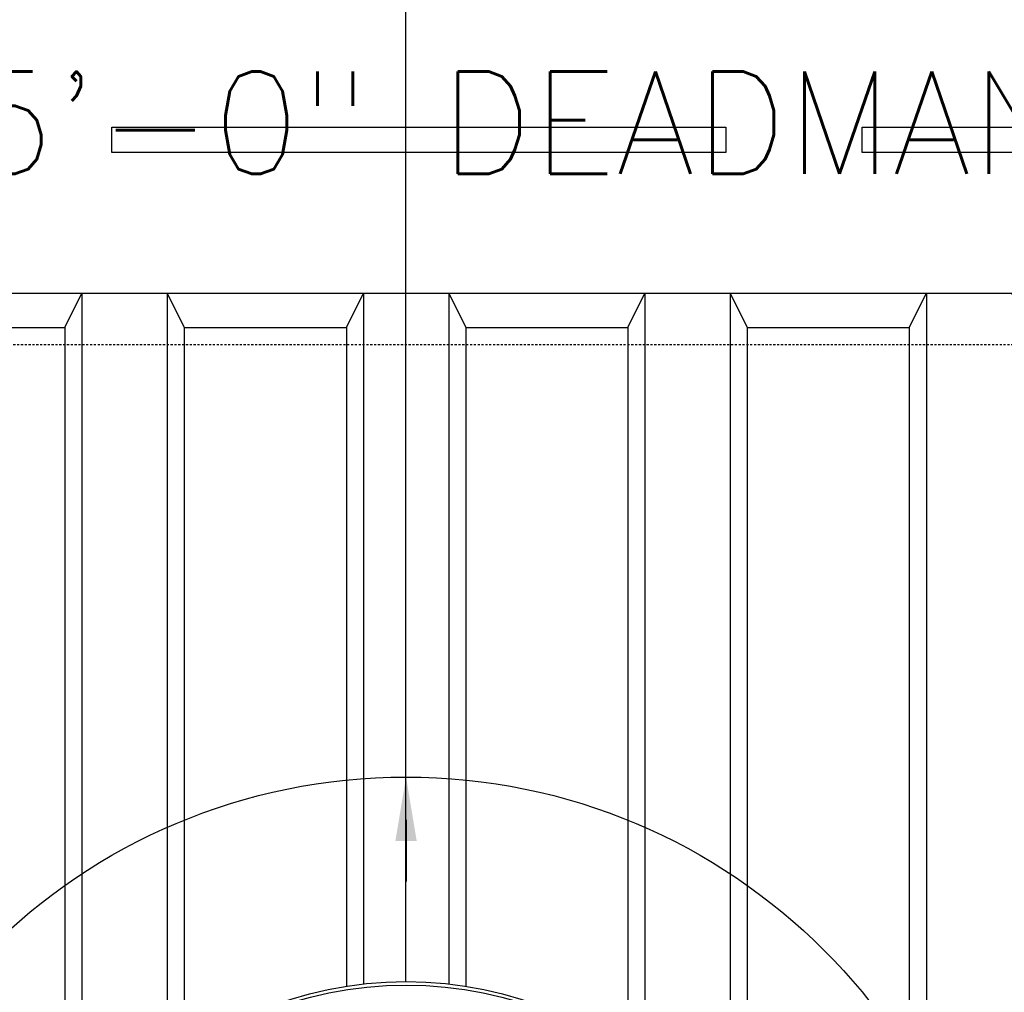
# Model space of a CAD drawing. Extents: x -169 to 7270, y -140 to 2984.
# Tile 471 of 656: x 1499 to 1556, y 1339 to 1396. Entities that reach past the tile are written whole.
import ezdxf
from ezdxf.enums import TextEntityAlignment as Align

# ---------------------------------------------------------------- set-up
doc = ezdxf.new("R2010")
doc.units = 0
doc.header["$MEASUREMENT"] = 0
doc.linetypes.add('HIDDEN3', pattern=[0.1875, 0.125, -0.0625])
for name, color, linetype in [('PIPING-PRODUCT-REGULAR', 4, 'CONTINUOUS'), ('TANK-ANCHOR', 4, 'CONTINUOUS'), ('TANK-MANHOLE-COVER-40', 2, 'CONTINUOUS'), ('TANK-SLOPE', 3, 'CONTINUOUS'), ('TANK-UST', 5, 'CONTINUOUS'), ('TANK-UST-RIB', 7, 'CONTINUOUS'), ('TEXT', 3, 'CONTINUOUS')]:
    doc.layers.add(name, color=color, linetype=linetype)
doc.styles.add('SIMPLEX', font='simplex')

msp = doc.modelspace()

# ---------------------------------------------------------------- linework, layer by layer
at = {"layer": 'PIPING-PRODUCT-REGULAR'}
msp.add_line((1521.23682, 1339.65741), (1521.25, 1456.38014), dxfattribs=at)
at = {"layer": 'TANK-ANCHOR'}
msp.add_lwpolyline([(1590, 1398.01839), (1410, 1398.01839), (1410, 1380.01839), (1590, 1380.01839)], close=True, dxfattribs=at)
at = {"layer": 'TANK-ANCHOR', "color": 7}
for points in [[(1504, 1388.26839), (1504, 1389.76839), (1540, 1389.76839), (1540, 1388.26839)], [(1548, 1388.26839), (1548, 1389.76839), (1584, 1389.76839), (1584, 1388.26839)]]:
    msp.add_lwpolyline(points, close=True, dxfattribs=at)
at = {"layer": 'TANK-MANHOLE-COVER-40', "color": 4, "linetype": 'Continuous'}
msp.add_circle((1521.25755, 1317.00983), 22.63902, dxfattribs=at)
at = {"layer": 'TANK-MANHOLE-COVER-40', "color": 1, "linetype": 'Continuous'}
msp.add_circle((1521.25755, 1317.00983), 22.44094, dxfattribs=at)
at = {"layer": 'TANK-SLOPE', "const_width": 0.125}
msp.add_lwpolyline([(1521.25755, 1349.14885), (1521.25755, 1345.50806)], dxfattribs=at)
at = {"layer": 'TANK-SLOPE'}
msp.add_circle((1521.25755, 1317.00983), 34.63902, dxfattribs=at)
msp.add_solid([(1520.63255, 1347.89885), (1521.25755, 1351.64885), (1521.88255, 1347.89885)], dxfattribs=at)
at = {"layer": 'TANK-UST'}
msp.add_lwpolyline([(1491.75755, 1378.01839), (1501.25755, 1378.01839), (1502.25755, 1380.01839), (1507.25755, 1380.01839), (1508.25755, 1378.01839), (1517.75755, 1378.01839), (1518.75755, 1380.01839), (1523.75755, 1380.01839), (1524.75755, 1378.01839), (1534.25755, 1378.01839), (1535.25755, 1380.01839), (1540.25755, 1380.01839), (1541.25755, 1378.01839), (1550.75755, 1378.01839), (1551.75755, 1380.01839), (1556.75755, 1380.01839), (1557.75755, 1378.01839), (1567.25755, 1378.01839), (1568.25755, 1380.01839), (1573.25755, 1380.01839), (1574.25755, 1378.01839), (1583.75755, 1378.01839), (1584.75755, 1380.01839), (1589.75755, 1380.01839)], dxfattribs=at)
at = {"layer": 'TANK-UST', "color": 2, "linetype": 'HIDDEN3'}
msp.add_lwpolyline([(1911.25755, 1377.01839), (1915.76255, 1377.01839, -0.9539575), (1915.76255, 1257.01839), (1911.25755, 1257.01839), (1904.0002, 1257.01839), (1808.75, 1257.01839), (1709.73065, 1257.01839), (1484.73065, 1257.01839), (1480.23745, 1257.01839, -0.9539575), (1480.23745, 1377.01839), (1484.73065, 1377.01839), (1709.73065, 1377.01839), (1808.75, 1377.01839), (1904.0002, 1377.01839)], format="xyb", close=True, dxfattribs=at)
at = {"layer": 'TANK-UST-RIB'}
for p, q in [((1502.25755, 1380.01839), (1502.25755, 1329.32795)), ((1507.25755, 1380.01839), (1507.25755, 1334.80955)), ((1518.75755, 1380.01839), (1518.75755, 1339.51895)), ((1523.75755, 1380.01839), (1523.75755, 1339.51895)), ((1535.25755, 1380.01839), (1535.25755, 1334.80955)), ((1540.25755, 1380.01839), (1540.25755, 1329.32795)), ((1551.75755, 1380.01839), (1551.75755, 1254.01839)), ((1501.25755, 1378.01839), (1501.25755, 1327.62619)), ((1508.25755, 1378.01839), (1508.25755, 1335.55283)), ((1517.75755, 1378.01839), (1517.75755, 1339.38523)), ((1524.75755, 1378.01839), (1524.75755, 1339.38523)), ((1534.25755, 1378.01839), (1534.25755, 1335.55283)), ((1541.25755, 1378.01839), (1541.25755, 1327.62619)), ((1550.75755, 1378.01839), (1550.75755, 1256.01839))]:
    msp.add_line(p, q, dxfattribs=at)

# ---------------------------------------------------------------- texts
at = {"layer": 'TEXT', "style": 'SIMPLEX'}
msp.add_text('18"x8"x15\'-0" DEADMAN', height=6, dxfattribs=at).set_placement((1509, 1390.01993), align=Align.MIDDLE)

doc.saveas('drawing.dxf')
